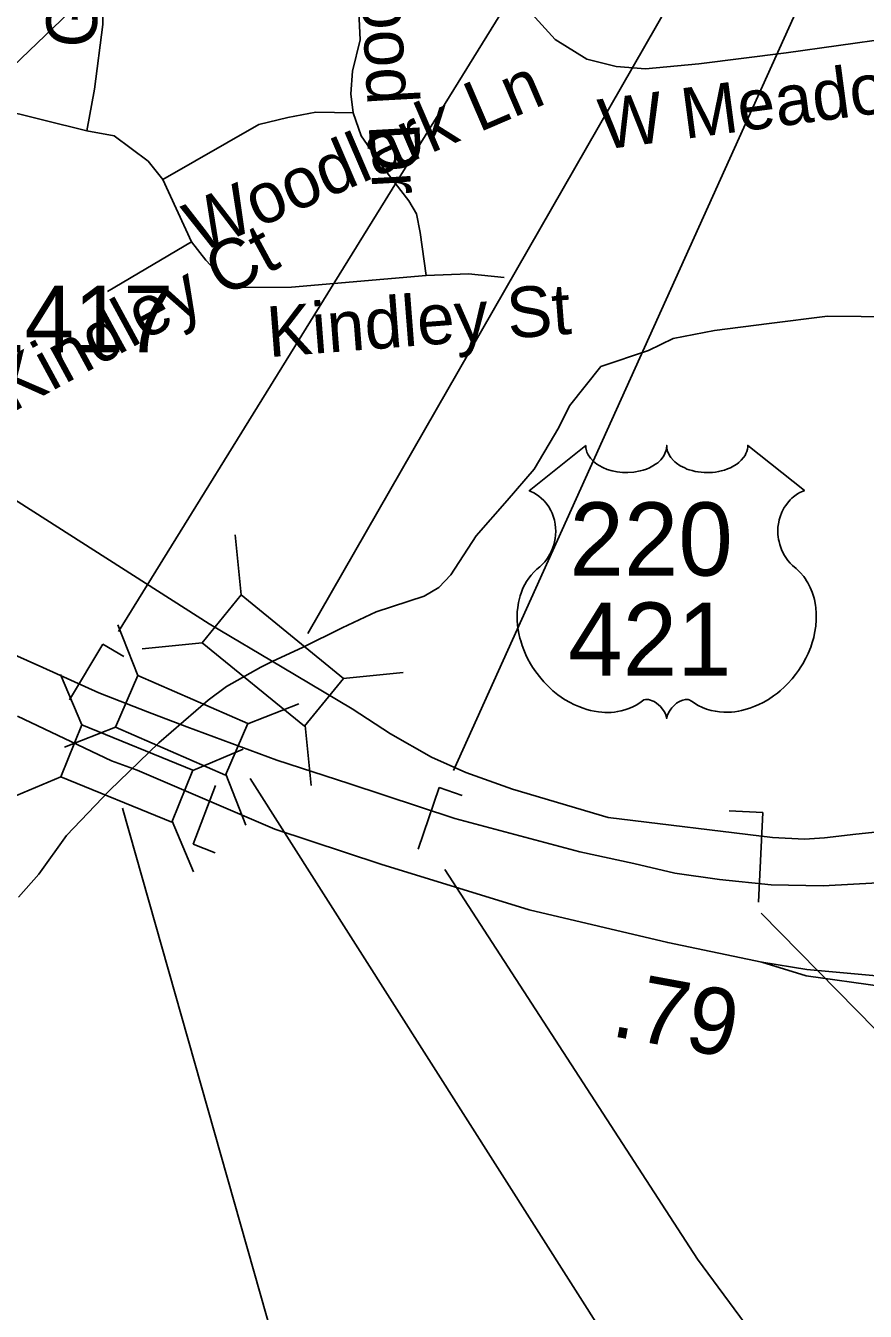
# Model space of a CAD drawing. Extents: x 1662474 to 1856135, y 779280 to 917889.
# Drawn here: x 1759146 to 1760723, y 830706 to 833119 of the extents above; entities that cross this region are included whole.
import ezdxf

# ---------------------------------------------------------------- set-up
doc = ezdxf.new("R2010")
doc.units = 0
for name, color, linetype in [('Exist Hydrographic Creek Single Shore', 7, 'Continuous'), ('Exist Road Non-System Type 51', 7, 'Continuous'), ('Exist Road Non-System Type 51 Label', 7, 'Continuous'), ('Exist Road Primary Interstate Divided Center Attributed', 7, 'Continuous'), ('Exist Road Primary Interstate Ramp 1 Lane Attributed', 7, 'Continuous'), ('Exist Road Primary Interstate Service Attributed', 7, 'Continuous'), ('Exist Road Primary Interstate Service Mileage Label', 7, 'Continuous'), ('Exist Road Primary Interstate Structure Cantilever Sign CELL', 7, 'Continuous'), ('Exist Road Primary Interstate Structure Cantilever Sign Number Label', 7, 'Continuous'), ('Exist Road Primary Interstate Structure Ovrhead Sign CELL', 7, 'Continuous'), ('Exist Road Primary Interstate Structure Standard Bridge CELL', 7, 'Continuous'), ('Exist Road Primary Interstate Structure Standard Bridge Number Label', 7, 'Continuous'), ('Exist Road Primary US Service Attributed', 7, 'Continuous'), ('Exist Road Primary US Shield CELL', 7, 'Continuous'), ('Exist Road Primary US Shield Number Label', 7, 'Continuous'), ('Exist Road Secondary Structure Culvert Number Label', 7, 'Continuous'), ('Exist Road Secondary Structure Standard Bridge CELL', 7, 'Continuous'), ('Exist Road Secondary Structure Standard Bridge Number Label', 7, 'Continuous'), ('Exist Road Secondary Type 51 Number Label', 7, 'Continuous')]:
    doc.layers.add(name, color=color, linetype=linetype)

msp = doc.modelspace()

# ---------------------------------------------------------------- linework, layer by layer
at = {"layer": 'Exist Hydrographic Creek Single Shore'}
msp.add_lwpolyline([(1759133, 831483.1), (1759171.2, 831526.1), (1759223, 831598.8), (1759304.1, 831683.4), (1759396.5, 831772.9), (1759489.1, 831852.9), (1759523.8, 831878.4), (1759588.4, 831915.1), (1759610.6, 831926.4), (1759666.5, 831951.9), (1759741.1, 831988.9), (1759804.6, 832018.8), (1759894.6, 832047.9), (1759922.5, 832064.4), (1759945, 832088.1), (1759992.8, 832161.6), (1760050.8, 832227.7), (1760101.2, 832286.2), (1760147.9, 832364.7), (1760167.9, 832405.6), (1760226.9, 832479.1), (1760316.4, 832509.1), (1760362.6, 832531.6), (1760439.8, 832546.6), (1760542.6, 832560), (1760652.1, 832573.4), (1760841.6, 832571.8)], dxfattribs=at)
at = {"layer": 'Exist Road Non-System Type 51'}
for p, q in [((1759261.4, 832921.6), (1758916.1, 833006.9)), ((1759457.6, 832713.2), (1759404.1, 832830)), ((1759457.6, 832713.2), (1759299.9, 832620.1))]:
    msp.add_line(p, q, dxfattribs=at)
for points in [[(1759303.9, 833682), (1759291.5, 833120.9), (1759276, 832999.6), (1759261.4, 832921.6)], [(1760968.1, 833122.9), (1760574.6, 833067.9), (1760410.6, 833047.6), (1760310.4, 833037.7), (1760255.5, 833042.1), (1760200.4, 833055.8), (1760140.9, 833093), (1760097, 833141.1), (1760036.4, 833290.4), (1759978.6, 833430.5), (1759948.1, 833493.5), (1759902.8, 833559.4), (1759841.1, 833630.9)], [(1759761.2, 832955.2), (1759757.1, 832990.9), (1759760, 833033.4), (1759774.9, 833092.5), (1759771, 833172), (1759747.6, 833310.9)], [(1759404.1, 832830), (1759584.1, 832933.2), (1759638.8, 832946.6), (1759691.2, 832956.5), (1759761.2, 832955.2)], [(1759898.6, 832650), (1759887.5, 832730.9), (1759880.6, 832765.5), (1759865.8, 832790.2), (1759819, 832851), (1759776.5, 832912.4), (1759761.2, 832955.2)], [(1759404.1, 832830), (1759376.2, 832864.4), (1759312.5, 832911.9), (1759261.4, 832921.6)], [(1759898.6, 832650), (1759645.9, 832628.2), (1759550, 832627.2), (1759518.2, 832643.4), (1759485.1, 832678.9), (1759457.6, 832713.2)], [(1760045.2, 832646.4), (1759978.4, 832653.2), (1759898.6, 832650)]]:
    msp.add_lwpolyline(points, dxfattribs=at)
at = {"layer": 'Exist Road Primary Interstate Divided Center Attributed'}
for points in [[(1759449.1, 831802.8), (1759375.5, 831830.7), (1759284.1, 831866.5), (1759178.7, 831914.2), (1759054.8, 831969.5), (1758839.6, 832086.2), (1758673.6, 832188.1), (1758453.1, 832326.8), (1758357.8, 832385.8)], [(1759131.2, 831823), (1759307.9, 831739.2), (1759355.6, 831721.2)], [(1761583.6, 831718.7), (1761438.8, 831684), (1761250.7, 831633.8), (1760870, 831531), (1760746.7, 831510), (1760644.2, 831504.4), (1760546.8, 831506.4), (1760449.4, 831516.3), (1760365.8, 831528.2), (1760288.3, 831546.1), (1760186.9, 831568), (1759952.2, 831630.7), (1759753.4, 831696.4), (1759618.1, 831740.1), (1759449.1, 831802.8)], [(1759355.6, 831721.2), (1759614.4, 831610.7), (1759813.6, 831544.8), (1760092.3, 831459.2), (1760352.4, 831397.8), (1760528.9, 831361.1)], [(1760528.9, 831361.1), (1760613.4, 831347.6), (1760779, 831332.5), (1760876.8, 831325), (1761100.1, 831325), (1761310.9, 831345.1), (1761467.5, 831376)]]:
    msp.add_lwpolyline(points, dxfattribs=at)
at = {"layer": 'Exist Road Primary Interstate Ramp 1 Lane Attributed'}
msp.add_lwpolyline([(1760528.9, 831361.1), (1760612.4, 831335.2), (1760755.6, 831315.3), (1760869, 831297.4), (1760958.4, 831281.5), (1761012.1, 831263.6), (1761043.9, 831243.7), (1761085.7, 831201.9), (1761121.5, 831152.2), (1761141.4, 831102.4), (1761151.3, 831040.8), (1761149.3, 830987), (1761135.4, 830943.3), (1761119.5, 830899.5), (1761105.6, 830875.6), (1761075.8, 830790.1)], dxfattribs=at)
at = {"layer": 'Exist Road Primary Interstate Service Attributed'}
msp.add_lwpolyline([(1760789.7, 831610.4), (1760705.5, 831601.5), (1760646.7, 831594.7), (1760609, 831591.8), (1760548.8, 831594.9), (1760240.2, 831632.8), (1760060.7, 831686.1), (1759972.9, 831717.4), (1759908.6, 831745.6), (1759831.8, 831789.5), (1759759.9, 831836.6), (1759628, 831914.7)], dxfattribs=at)
at = {"layer": 'Exist Road Primary Interstate Structure Cantilever Sign CELL'}
for p, q in [((1759291.2, 831958.3), (1759229, 831853.6)), ((1759291.2, 831958.3), (1759330.6, 831934.9)), ((1759460.8, 831582.5), (1759503.1, 831692.7)), ((1759922.8, 831688.7), (1759883.4, 831573.4)), ((1759922.8, 831688.7), (1759966.2, 831673.9)), ((1760530.9, 831642.2), (1760467.5, 831645.2)), ((1760530.9, 831642.2), (1760522.9, 831473.8)), ((1759460.8, 831582.5), (1759502.2, 831566.6))]:
    msp.add_line(p, q, dxfattribs=at)
at = {"layer": 'Exist Road Primary Interstate Structure Cantilever Sign Number Label'}
for p, q in [((1759320.9, 831981.5), (1760735.4, 834267.7)), ((1759950.1, 831720.6), (1760685.1, 833348.7))]:
    msp.add_line(p, q, dxfattribs=at)
msp.add_lwpolyline([(1760527.7, 831453.1), (1764348.1, 827567.4), (1765383.4, 827269.1)], dxfattribs=at)
at = {"layer": 'Exist Road Primary Interstate Structure Ovrhead Sign CELL'}
msp.add_line((1758461.5, 832410.1), (1760632.6, 834489.1), dxfattribs=at)
at = {"layer": 'Exist Road Primary Interstate Structure Standard Bridge CELL'}
for p, q in [((1759319.4, 831994.6), (1759357.1, 831898.9)), ((1759212, 831901.3), (1759251.9, 831806.5)), ((1759563.6, 831808.5), (1759659.3, 831846.2)), ((1759219.4, 831764.6), (1759315.1, 831802.3)), ((1759460.4, 831720.9), (1759555.2, 831760.8)), ((1759522.5, 831714.2), (1759560.2, 831618.4)), ((1759117.3, 831669.1), (1759212.2, 831709)), ((1759421.6, 831625.7), (1759461.5, 831530.8))]:
    msp.add_line(p, q, dxfattribs=at)
for points in [[(1759357.1, 831898.9), (1759563.8, 831809), (1759521.8, 831712.4), (1759315.1, 831802.3)], [(1759251.9, 831806.5), (1759460.6, 831721.4), (1759420.8, 831623.9), (1759212.2, 831709)]]:
    msp.add_lwpolyline(points, close=True, dxfattribs=at)
at = {"layer": 'Exist Road Primary Interstate Structure Standard Bridge Number Label'}
for p, q in [((1759568, 831706.1), (1761248.2, 829066.2)), ((1759328.6, 831650.4), (1759679.1, 830413.6))]:
    msp.add_line(p, q, dxfattribs=at)
at = {"layer": 'Exist Road Primary US Service Attributed'}
msp.add_lwpolyline([(1759628, 831914.7), (1759491.1, 831995.9), (1758825.1, 832420.8)], dxfattribs=at)
at = {"layer": 'Exist Road Primary US Shield CELL'}
msp.add_lwpolyline([(1760198.3, 832330.8), (1760198.6, 832326.4), (1760199.7, 832321.1), (1760200.5, 832318.4), (1760203, 832313.3), (1760207, 832307.2), (1760212.6, 832301.2), (1760218.9, 832296), (1760223.2, 832293.3), (1760230.4, 832289.4), (1760238.7, 832285.9), (1760247.8, 832283.3), (1760257.2, 832281.4), (1760267.4, 832280.3), (1760277.5, 832280.1), (1760288.4, 832280.9), (1760300.5, 832283.2), (1760306.1, 832284.7), (1760312.3, 832286.8), (1760318.1, 832289.2), (1760324.4, 832292.6), (1760329.5, 832295.8), (1760333.5, 832298.7), (1760339.1, 832304.1), (1760343.6, 832309.7), (1760345.5, 832312.8), (1760347.1, 832315.9), (1760349.4, 832322.3), (1760350, 832325.1), (1760350.4, 832331), (1760350.8, 832326), (1760351.3, 832323), (1760352.1, 832319.9), (1760353.4, 832316.7), (1760355.6, 832312.2), (1760358.1, 832308.5), (1760362.9, 832302.9), (1760365.8, 832300.1), (1760368.5, 832297.9), (1760375.7, 832292.9), (1760384.2, 832288.7), (1760388.3, 832286.8), (1760392.6, 832285.3), (1760398, 832283.7), (1760403.6, 832282.4), (1760409.1, 832281.4), (1760414.8, 832280.6), (1760420.5, 832280.2), (1760425.2, 832280.1), (1760431, 832280.1), (1760436.4, 832280.4), (1760441.8, 832281.1), (1760447.8, 832282.1), (1760452.7, 832283.1), (1760459.1, 832284.8), (1760464.8, 832286.9), (1760469.9, 832289.1), (1760476.5, 832292.6), (1760481.9, 832295.9), (1760485.8, 832299), (1760490.4, 832303.3), (1760494.8, 832308.4), (1760497.4, 832312.1), (1760499.2, 832315.9), (1760500.9, 832319.9), (1760501.9, 832324.2), (1760502.4, 832327.9), (1760502.5, 832331.1), (1760608.8, 832246.4), (1760606.3, 832245.5), (1760600.5, 832242.6), (1760595.9, 832239.9), (1760588.6, 832234.8), (1760585.5, 832232), (1760582.3, 832229), (1760579.5, 832225.9), (1760576.9, 832222.9), (1760573.8, 832218.6), (1760571.1, 832214.4), (1760568.4, 832209.7), (1760566.4, 832205.6), (1760563.1, 832197), (1760561.6, 832191.6), (1760560.6, 832187.1), (1760559.3, 832177.6), (1760559, 832173.1), (1760559, 832168.6), (1760559.2, 832163.9), (1760559.7, 832159.4), (1760560.5, 832154.7), (1760561.3, 832150.5), (1760562.6, 832145.4), (1760564.5, 832139.5), (1760566.8, 832133.8), (1760571.6, 832124.6), (1760577.9, 832115.2), (1760582.3, 832109.9), (1760586.7, 832105.4), (1760593.3, 832099.8), (1760596.8, 832096.7), (1760600.9, 832092.6), (1760607.6, 832084.9), (1760610.3, 832081.2), (1760613, 832077.2), (1760615.5, 832073), (1760618, 832068.4), (1760620, 832064.5), (1760623.8, 832055.4), (1760626.5, 832046.5), (1760627.8, 832041.9), (1760629.7, 832031.4), (1760630.5, 832026.3), (1760631.3, 832016.1), (1760631.3, 832003.8), (1760630.4, 831992.1), (1760628.2, 831978.5), (1760626.4, 831970.3), (1760623.6, 831960.9), (1760620.9, 831952.6), (1760616, 831940.5), (1760611.7, 831931.7), (1760606.1, 831921.4), (1760602.3, 831915.2), (1760597.8, 831908.5), (1760592.3, 831900.9), (1760585.7, 831892.7), (1760577.9, 831884.1), (1760571.5, 831877.8), (1760563.3, 831870.4), (1760558.2, 831866.2), (1760551.1, 831860.8), (1760541.3, 831854.3), (1760531.6, 831848.7), (1760523.4, 831844.5), (1760516.1, 831841.4), (1760506.7, 831837.8), (1760491, 831833.4), (1760485.3, 831832.2), (1760478.5, 831831.2), (1760472.2, 831830.6), (1760466, 831830.2), (1760457.8, 831830.2), (1760449.5, 831830.9), (1760441.7, 831832), (1760433.7, 831833.7), (1760425.2, 831836.2), (1760417.5, 831839.2), (1760409.7, 831843), (1760396.6, 831851.3), (1760392.8, 831853.3), (1760390.6, 831853.9), (1760385.5, 831854.2), (1760380.8, 831853.2), (1760375.9, 831851.2), (1760372.9, 831849.6), (1760369, 831847.1), (1760366, 831844.7), (1760362.3, 831841.2), (1760359.8, 831838.3), (1760357.9, 831836.1), (1760354.2, 831830.2), (1760352.9, 831827.5), (1760351.5, 831823.9), (1760350.3, 831818.6), (1760348.6, 831825.3), (1760346.7, 831829.7), (1760344.4, 831833.4), (1760342.1, 831836.8), (1760338.4, 831841), (1760335, 831844.2), (1760331, 831847.5), (1760326.8, 831850.1), (1760323.3, 831851.8), (1760320.2, 831853), (1760316.4, 831854), (1760313.2, 831854.2), (1760310.7, 831854.2), (1760307.1, 831853.4), (1760302.3, 831849.9), (1760297.8, 831846.8), (1760292.8, 831843.7), (1760286.9, 831840.5), (1760282.6, 831838.5), (1760277.4, 831836.5), (1760271.4, 831834.5), (1760264.9, 831832.8), (1760258.2, 831831.5), (1760252.3, 831830.5), (1760245.9, 831830), (1760240.2, 831829.8), (1760234.2, 831829.9), (1760228.7, 831830.3), (1760222.2, 831830.9), (1760214.2, 831832.1), (1760207.5, 831833.6), (1760200.5, 831835.4), (1760193.3, 831837.7), (1760185.5, 831840.7), (1760175.9, 831844.9), (1760169.2, 831848.3), (1760158.5, 831854.4), (1760146.1, 831863), (1760136.7, 831870.6), (1760129.9, 831876.8), (1760119.8, 831887.1), (1760113.8, 831893.9), (1760104.5, 831905.9), (1760098.5, 831914.6), (1760094.7, 831921), (1760089, 831931.3), (1760085.9, 831937.8), (1760081.9, 831947.2), (1760078.7, 831955.8), (1760076.1, 831964), (1760074.7, 831969.2), (1760072.7, 831978.3), (1760071.5, 831984.8), (1760070.3, 831993.6), (1760069.6, 832003), (1760069.5, 832011.6), (1760069.7, 832018.8), (1760070.5, 832027.1), (1760071.9, 832036), (1760073.6, 832043.6), (1760075.2, 832049), (1760077.4, 832055.7), (1760080.4, 832063), (1760083.9, 832070.1), (1760087.3, 832075.9), (1760091.5, 832082.2), (1760095.6, 832087.5), (1760101.1, 832093.4), (1760106.7, 832098.8), (1760111.9, 832103), (1760118, 832109.1), (1760121.2, 832112.7), (1760125.1, 832117.8), (1760128.2, 832122.5), (1760130.6, 832126.7), (1760133.9, 832132.9), (1760135.8, 832137.6), (1760138.2, 832144.7), (1760139.5, 832149.8), (1760140.7, 832156.2), (1760141.5, 832162.3), (1760141.9, 832169.9), (1760141.7, 832176.2), (1760140.9, 832183.5), (1760139.5, 832190.6), (1760137.8, 832196.7), (1760135.2, 832203.8), (1760132.8, 832208.9), (1760128.7, 832215.9), (1760124.2, 832222.4), (1760119.5, 832227.6), (1760114.8, 832232.3), (1760110.3, 832235.9), (1760106, 832238.9), (1760100.6, 832242.2), (1760095.3, 832244.8), (1760092.1, 832246.1)], close=True, dxfattribs=at)
at = {"layer": 'Exist Road Secondary Structure Culvert Number Label'}
msp.add_lwpolyline([(1759933.8, 831534.8), (1760408.2, 830803.8), (1763120.1, 827132.5)], dxfattribs=at)
at = {"layer": 'Exist Road Secondary Structure Standard Bridge CELL'}
for p, q in [((1759539.8, 832163), (1759551.2, 832050.4)), ((1759365.5, 831949.2), (1759478.1, 831960.7)), ((1759743, 831893.4), (1759855.6, 831904.8)), ((1759671.5, 831805.6), (1759682.9, 831693))]:
    msp.add_line(p, q, dxfattribs=at)
msp.add_lwpolyline([(1759551.2, 832050.4), (1759743.4, 831893.8), (1759670.2, 831804), (1759478.1, 831960.7)], close=True, dxfattribs=at)
at = {"layer": 'Exist Road Secondary Structure Standard Bridge Number Label'}
msp.add_lwpolyline([(1759676.3, 831977.8), (1760722.8, 833801.9)], dxfattribs=at)

# ---------------------------------------------------------------- texts
at = {"layer": 'Exist Road Non-System Type 51 Label'}
for s, rotation, p in [('Glenhaven Dr', 87.2572, (1759278, 833075.9)), ('Cliffwood Dr', 273.1781, (1759759.7, 833490)), ('W Meadowview Rd', 7.5399, (1760230.1, 832885.9)), ('Woodlark Ln', 23.3114, (1759472.3, 832691.6)), ('Kindley Ct', 28.509, (1759120.2, 832391.8)), ('Kindley St', 4.4243, (1759603, 832496.6))]:
    msp.add_text(s, height=95, rotation=rotation, dxfattribs=at).set_placement(p)
at = {"layer": 'Exist Road Primary Interstate Service Mileage Label'}
msp.add_text('.79', height=125, rotation=349.5457, dxfattribs=at).set_placement((1760243, 831223.1))
at = {"layer": 'Exist Road Primary US Shield Number Label'}
for s, p in [('220', (1760167.7, 832086.7)), ('421', (1760165.4, 831898.7))]:
    msp.add_text(s, height=137.5, dxfattribs=at).set_placement(p)
at = {"layer": 'Exist Road Secondary Type 51 Number Label'}
msp.add_text('1417', height=125, dxfattribs=at).set_placement((1759051.4, 832505.8))

doc.saveas('drawing.dxf')
